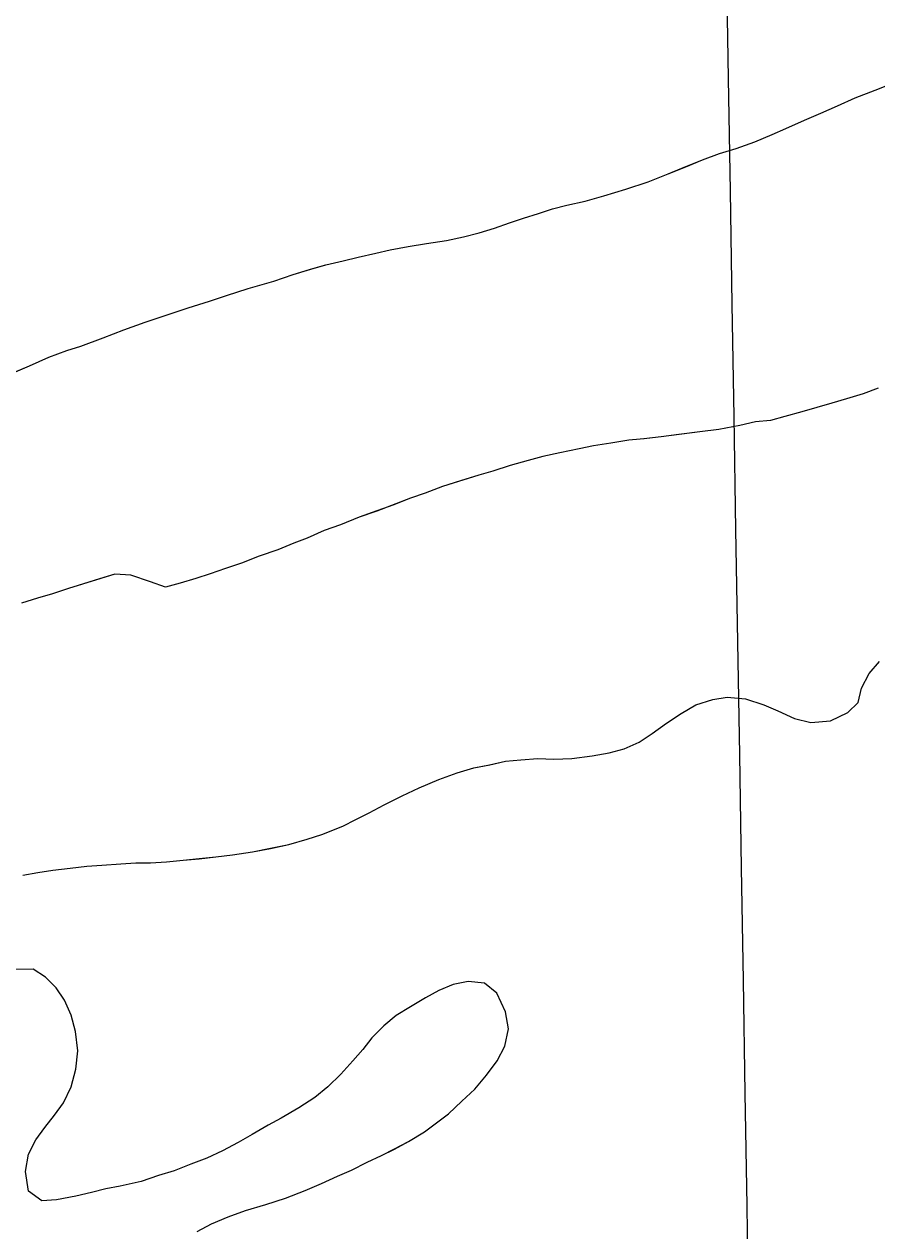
# Model space of a CAD drawing. Extents: x 3855477 to 3893699, y 299188 to 325115.
# Drawn here: x 3875486.5 to 3875665.5, y 306526.3 to 306779.4 of the extents above; entities that cross this region are included whole.
import ezdxf

# ---------------------------------------------------------------- set-up
doc = ezdxf.new("R2010")
doc.units = 0
for name, color, linetype in [('V-GRID-MAJR', 7, 'Continuous'), ('V-TOPO-SHOR', 7, 'Continuous'), ('V-WETL-SWMP', 7, 'Continuous')]:
    doc.layers.add(name, color=color, linetype=linetype)

msp = doc.modelspace()

# ---------------------------------------------------------------- linework, layer by layer
at = {"layer": 'V-GRID-MAJR'}
msp.add_spline([(3875665.17, 304876.37), (3875615.86, 307902.9), (3875517.13, 313962.91), (3875418.41, 320022.92), (3875368.98, 323056.4)], degree=3, dxfattribs=at)
at = {"layer": 'V-TOPO-SHOR'}
for points in [[(3875483.17, 306705.81), (3875487.65, 306707.73), (3875491.69, 306709.49), (3875495.46, 306710.91), (3875498.44, 306711.81), (3875503.09, 306713.56), (3875507.47, 306715.22), (3875511.95, 306716.89), (3875516.5, 306718.38), (3875520.97, 306719.86), (3875525.44, 306721.26), (3875528.95, 306722.42), (3875533.5, 306723.91), (3875538.93, 306725.47), (3875542.97, 306726.88), (3875546.64, 306727.95), (3875549.8, 306728.85), (3875553.47, 306729.74), (3875556.62, 306730.47), (3875560.3, 306731.36), (3875563.36, 306732.01), (3875567.12, 306732.73), (3875570.96, 306733.35), (3875575.15, 306733.97), (3875578.74, 306734.78), (3875581.98, 306735.6), (3875585.22, 306736.59), (3875588.38, 306737.66), (3875591.27, 306738.65), (3875594.42, 306739.65), (3875597.4, 306740.64), (3875600.38, 306741.37), (3875604.23, 306742.26), (3875608.17, 306743.32), (3875612.81, 306744.72), (3875617.46, 306746.29), (3875621.67, 306747.96), (3875625.35, 306749.47), (3875628.86, 306750.88), (3875632.46, 306752.21), (3875635.96, 306753.29), (3875639.82, 306754.7), (3875643.51, 306756.2), (3875646.32, 306757.46), (3875650.27, 306759.22), (3875653.69, 306760.72), (3875657.21, 306762.23), (3875660.89, 306763.91), (3875665.1, 306765.49), (3875669.49, 306767.24)], [(3875665.74, 306703.01), (3875662.58, 306701.84), (3875659.08, 306700.77), (3875656.01, 306699.87), (3875652.86, 306698.97), (3875649.71, 306698.07), (3875646.12, 306697.08), (3875643.14, 306696.26), (3875640, 306695.97), (3875636.67, 306695.16), (3875632.3, 306694.37), (3875628.29, 306693.83), (3875623.92, 306693.29), (3875620.17, 306692.84), (3875616.58, 306692.38), (3875613.44, 306692.09), (3875609.6, 306691.46), (3875606.02, 306690.91), (3875602.96, 306690.27), (3875598.94, 306689.47), (3875595.35, 306688.66), (3875592.29, 306687.84), (3875588.52, 306686.78), (3875584.84, 306685.62), (3875581.95, 306684.8), (3875578.27, 306683.65), (3875574.33, 306682.41), (3875570.64, 306681), (3875567.58, 306679.92), (3875564.07, 306678.58), (3875560.56, 306677.26), (3875556.79, 306675.93), (3875552.93, 306674.34), (3875549.51, 306673.18), (3875545.91, 306671.59), (3875543.1, 306670.51), (3875539.77, 306669.08), (3875535.82, 306667.76), (3875532.14, 306666.34), (3875528.8, 306665.18), (3875525.56, 306664.11)], [(3875525.56, 306664.11), (3875522.58, 306663.12), (3875519.25, 306662.13), (3875516.19, 306661.31), (3875513.07, 306662.41), (3875508.92, 306663.79), (3875505.52, 306664.03), (3875502.37, 306663.04), (3875498.95, 306661.97), (3875495.8, 306660.98), (3875492.47, 306659.9), (3875489.31, 306659), (3875485.98, 306657.93)], [(3875615.59, 306628.78), (3875618.32, 306630.56), (3875621.31, 306632.77), (3875624.39, 306634.8), (3875627.46, 306636.57), (3875631.05, 306637.72), (3875634.01, 306638.19), (3875637.92, 306637.86), (3875641.72, 306636.58), (3875644.66, 306635.31), (3875648.19, 306633.77), (3875651.57, 306632.93), (3875655.75, 306633.28), (3875659.34, 306634.96), (3875661.56, 306637.1), (3875662.22, 306640.13), (3875663.84, 306643.14), (3875665.97, 306645.71)], [(3875486.24, 306600.91), (3875489.38, 306601.46), (3875492.52, 306601.92), (3875496.18, 306602.38), (3875499.67, 306602.76), (3875502.8, 306602.96), (3875506.8, 306603.24), (3875509.94, 306603.44), (3875513.07, 306603.47), (3875516.38, 306603.67), (3875519.86, 306604.05), (3875523.26, 306604.34), (3875526.74, 306604.71), (3875530.23, 306605.17), (3875534.41, 306605.79), (3875538.25, 306606.51), (3875542.09, 306607.3), (3875545.94, 306608.45), (3875549, 306609.44), (3875553.37, 306611.19), (3875556.09, 306612.53), (3875558.9, 306613.96), (3875562.06, 306615.65), (3875565.83, 306617.49), (3875569.43, 306619.16), (3875573.54, 306620.92), (3875577.39, 306622.33), (3875580.89, 306623.4), (3875584.2, 306624.03), (3875587.52, 306624.76), (3875590.74, 306625.05), (3875594.31, 306625.33), (3875597.7, 306625.19), (3875601.44, 306625.38), (3875605.71, 306625.91), (3875609.29, 306626.54), (3875612.43, 306627.36), (3875615.59, 306628.78)], [(3875494.79, 306553.11), (3875496.41, 306556.47), (3875497.35, 306560.19), (3875497.76, 306564.01), (3875497.31, 306568.1), (3875496.42, 306571.51), (3875495, 306574.67), (3875493.22, 306577.22), (3875491, 306579.52), (3875488.42, 306581.13), (3875484.24, 306581.12)], [(3875522.83, 306526.18), (3875525.81, 306527.78), (3875529.31, 306529.2), (3875532.99, 306530.52), (3875537.27, 306531.84), (3875541.38, 306533.16), (3875545.5, 306534.73), (3875548.92, 306536.24), (3875552.25, 306537.74), (3875555.22, 306539), (3875558.47, 306540.68), (3875561.54, 306542.1), (3875564.26, 306543.45), (3875567.16, 306545.04), (3875570.5, 306547.07), (3875573.05, 306548.94), (3875575.6, 306550.81), (3875578.35, 306553.45), (3875581.08, 306556.01), (3875583.57, 306558.93), (3875585.8, 306561.93), (3875587.42, 306565.03), (3875588.18, 306568.67), (3875587.55, 306572.24), (3875585.7, 306576.1), (3875583.13, 306578.23), (3875579.66, 306578.56), (3875576.52, 306577.92), (3875573.54, 306576.66), (3875570.73, 306575.15), (3875567.57, 306573.29), (3875564.58, 306571.43), (3875562.02, 306569.31), (3875559.45, 306566.74), (3875557.58, 306564.34), (3875555.46, 306561.94), (3875552.97, 306559.12), (3875550.23, 306556.47), (3875547.5, 306554.26), (3875544.15, 306552.06), (3875540.46, 306549.95), (3875537.74, 306548.44), (3875534.4, 306546.49), (3875531.42, 306544.81), (3875528.17, 306543.04), (3875524.84, 306541.53), (3875521.51, 306540.29), (3875518.01, 306538.87), (3875514.69, 306537.89), (3875511.1, 306536.65), (3875506.65, 306535.68), (3875503.69, 306535.13), (3875500.63, 306534.31), (3875497.4, 306533.59), (3875493.3, 306532.79), (3875490.25, 306532.58), (3875487.42, 306534.63), (3875486.79, 306538.73), (3875487.47, 306542.37), (3875489, 306545.39), (3875490.87, 306547.96), (3875492.92, 306550.54), (3875494.79, 306553.11)]]:
    msp.add_lwpolyline(points, dxfattribs=at)
at = {"layer": 'V-WETL-SWMP'}
for p, q in [((3875665.1, 306765.49), (3875669.49, 306767.24)), ((3875660.89, 306763.91), (3875665.1, 306765.49)), ((3875653.69, 306760.72), (3875657.21, 306762.23)), ((3875657.21, 306762.23), (3875660.89, 306763.91)), ((3875650.27, 306759.22), (3875653.69, 306760.72)), ((3875643.51, 306756.2), (3875646.32, 306757.46)), ((3875646.32, 306757.46), (3875650.27, 306759.22)), ((3875635.96, 306753.28), (3875639.82, 306754.7)), ((3875639.82, 306754.7), (3875643.51, 306756.2)), ((3875628.86, 306750.88), (3875632.46, 306752.21)), ((3875632.46, 306752.21), (3875635.96, 306753.28)), ((3875621.67, 306747.96), (3875625.35, 306749.46)), ((3875625.35, 306749.46), (3875628.86, 306750.88)), ((3875617.46, 306746.29), (3875621.67, 306747.96)), ((3875608.17, 306743.32), (3875612.81, 306744.72)), ((3875612.81, 306744.72), (3875617.46, 306746.29)), ((3875600.38, 306741.37), (3875604.23, 306742.26)), ((3875604.23, 306742.26), (3875608.17, 306743.32)), ((3875591.27, 306738.65), (3875594.42, 306739.64)), ((3875594.42, 306739.64), (3875597.4, 306740.64)), ((3875597.4, 306740.64), (3875600.38, 306741.37)), ((3875585.22, 306736.58), (3875588.38, 306737.66)), ((3875588.38, 306737.66), (3875591.27, 306738.65)), ((3875575.16, 306733.97), (3875578.74, 306734.78)), ((3875578.74, 306734.78), (3875581.98, 306735.6)), ((3875581.98, 306735.6), (3875585.22, 306736.58)), ((3875560.3, 306731.36), (3875563.36, 306732.01)), ((3875563.36, 306732.01), (3875567.12, 306732.72)), ((3875567.12, 306732.72), (3875570.96, 306733.35)), ((3875570.96, 306733.35), (3875575.16, 306733.97)), ((3875549.8, 306728.85), (3875553.47, 306729.74)), ((3875553.47, 306729.74), (3875556.62, 306730.47)), ((3875556.62, 306730.47), (3875560.3, 306731.36)), ((3875538.93, 306725.47), (3875542.97, 306726.88)), ((3875542.97, 306726.88), (3875546.65, 306727.95)), ((3875546.65, 306727.95), (3875549.8, 306728.85)), ((3875533.51, 306723.91), (3875538.93, 306725.47)), ((3875525.44, 306721.26), (3875528.95, 306722.42)), ((3875528.95, 306722.42), (3875533.51, 306723.91)), ((3875516.5, 306718.37), (3875520.97, 306719.86)), ((3875520.97, 306719.86), (3875525.44, 306721.26)), ((3875507.47, 306715.22), (3875511.95, 306716.89)), ((3875511.95, 306716.89), (3875516.5, 306718.37)), ((3875503.09, 306713.56), (3875507.47, 306715.22)), ((3875495.46, 306710.91), (3875498.44, 306711.81)), ((3875498.44, 306711.81), (3875503.09, 306713.56)), ((3875487.65, 306707.73), (3875491.69, 306709.49)), ((3875491.69, 306709.49), (3875495.46, 306710.91)), ((3875478.7, 306703.88), (3875487.65, 306707.73)), ((3875662.58, 306701.84), (3875659.08, 306700.77)), ((3875665.74, 306703.01), (3875662.58, 306701.84)), ((3875656.01, 306699.87), (3875649.71, 306698.06)), ((3875659.08, 306700.77), (3875656.01, 306699.87)), ((3875646.12, 306697.08), (3875643.14, 306696.26)), ((3875649.71, 306698.06), (3875646.12, 306697.08)), ((3875628.29, 306693.83), (3875620.17, 306692.84)), ((3875632.3, 306694.36), (3875628.29, 306693.83)), ((3875636.67, 306695.16), (3875632.3, 306694.36)), ((3875640, 306695.97), (3875636.67, 306695.16)), ((3875643.14, 306696.26), (3875640, 306695.97)), ((3875609.6, 306691.46), (3875606.02, 306690.91)), ((3875613.44, 306692.09), (3875609.6, 306691.46)), ((3875616.59, 306692.38), (3875613.44, 306692.09)), ((3875620.17, 306692.84), (3875616.59, 306692.38)), ((3875598.94, 306689.47), (3875595.35, 306688.66)), ((3875602.96, 306690.27), (3875598.94, 306689.47)), ((3875606.02, 306690.91), (3875602.96, 306690.27)), ((3875588.52, 306686.78), (3875584.84, 306685.62)), ((3875592.29, 306687.84), (3875588.52, 306686.78)), ((3875595.35, 306688.66), (3875592.29, 306687.84)), ((3875581.95, 306684.8), (3875574.33, 306682.41)), ((3875584.84, 306685.62), (3875581.95, 306684.8)), ((3875574.33, 306682.41), (3875570.64, 306681)), ((3875567.58, 306679.92), (3875560.56, 306677.25)), ((3875570.64, 306681), (3875567.58, 306679.92)), ((3875560.56, 306677.25), (3875556.79, 306675.93)), ((3875552.93, 306674.34), (3875549.51, 306673.18)), ((3875556.79, 306675.93), (3875552.93, 306674.34)), ((3875545.91, 306671.59), (3875543.1, 306670.51)), ((3875549.51, 306673.18), (3875545.91, 306671.59)), ((3875539.76, 306669.08), (3875535.82, 306667.76)), ((3875543.1, 306670.51), (3875539.76, 306669.08)), ((3875532.14, 306666.34), (3875528.8, 306665.18)), ((3875535.82, 306667.76), (3875532.14, 306666.34)), ((3875505.52, 306664.03), (3875495.8, 306660.98)), ((3875508.92, 306663.79), (3875505.52, 306664.03)), ((3875513.07, 306662.41), (3875508.92, 306663.79)), ((3875525.56, 306664.11), (3875522.58, 306663.12)), ((3875528.8, 306665.18), (3875525.56, 306664.11)), ((3875495.8, 306660.98), (3875492.47, 306659.9)), ((3875516.19, 306661.31), (3875513.07, 306662.41)), ((3875519.25, 306662.13), (3875516.19, 306661.31)), ((3875522.58, 306663.12), (3875519.25, 306662.13)), ((3875489.31, 306659), (3875485.98, 306657.93)), ((3875492.47, 306659.9), (3875489.31, 306659)), ((3875663.84, 306643.14), (3875665.97, 306645.71)), ((3875662.22, 306640.13), (3875663.84, 306643.14)), ((3875631.05, 306637.72), (3875634.01, 306638.19)), ((3875634.01, 306638.19), (3875637.92, 306637.86)), ((3875661.56, 306637.09), (3875662.22, 306640.13)), ((3875624.39, 306634.8), (3875627.46, 306636.57)), ((3875627.46, 306636.57), (3875631.05, 306637.72)), ((3875637.92, 306637.86), (3875641.72, 306636.58)), ((3875641.72, 306636.58), (3875644.66, 306635.31)), ((3875659.34, 306634.96), (3875661.56, 306637.09)), ((3875621.31, 306632.77), (3875624.39, 306634.8)), ((3875644.66, 306635.31), (3875648.19, 306633.77)), ((3875648.19, 306633.77), (3875651.57, 306632.92)), ((3875651.57, 306632.92), (3875655.75, 306633.28)), ((3875655.75, 306633.28), (3875659.34, 306634.96)), ((3875615.59, 306628.78), (3875618.32, 306630.56)), ((3875618.32, 306630.56), (3875621.31, 306632.77)), ((3875612.43, 306627.36), (3875615.59, 306628.78)), ((3875601.44, 306625.38), (3875605.71, 306625.91)), ((3875605.71, 306625.91), (3875609.29, 306626.54)), ((3875609.29, 306626.54), (3875612.43, 306627.36)), ((3875577.39, 306622.33), (3875580.89, 306623.4)), ((3875580.89, 306623.4), (3875584.21, 306624.03)), ((3875584.21, 306624.03), (3875587.52, 306624.76)), ((3875587.52, 306624.76), (3875590.74, 306625.05)), ((3875590.74, 306625.05), (3875594.31, 306625.33)), ((3875594.31, 306625.33), (3875597.7, 306625.19)), ((3875597.7, 306625.19), (3875601.44, 306625.38)), ((3875569.43, 306619.17), (3875573.54, 306620.92)), ((3875573.54, 306620.92), (3875577.39, 306622.33)), ((3875565.83, 306617.49), (3875569.43, 306619.17)), ((3875558.9, 306613.96), (3875562.06, 306615.64)), ((3875562.06, 306615.64), (3875565.83, 306617.49)), ((3875556.09, 306612.53), (3875558.9, 306613.96)), ((3875549, 306609.44), (3875553.37, 306611.19)), ((3875553.37, 306611.19), (3875556.09, 306612.53)), ((3875542.09, 306607.3), (3875545.94, 306608.45)), ((3875545.94, 306608.45), (3875549, 306609.44)), ((3875530.23, 306605.17), (3875534.41, 306605.79)), ((3875534.41, 306605.79), (3875538.25, 306606.5)), ((3875538.25, 306606.5), (3875542.09, 306607.3)), ((3875496.18, 306602.38), (3875499.67, 306602.75)), ((3875499.67, 306602.75), (3875502.8, 306602.96)), ((3875502.8, 306602.96), (3875506.81, 306603.24)), ((3875506.81, 306603.24), (3875509.94, 306603.44)), ((3875509.94, 306603.44), (3875513.07, 306603.47)), ((3875513.07, 306603.47), (3875516.38, 306603.67)), ((3875516.38, 306603.67), (3875519.86, 306604.05)), ((3875519.86, 306604.05), (3875523.26, 306604.33)), ((3875523.26, 306604.33), (3875526.74, 306604.71)), ((3875526.74, 306604.71), (3875530.23, 306605.17)), ((3875486.25, 306600.9), (3875489.39, 306601.46)), ((3875489.39, 306601.46), (3875492.52, 306601.92)), ((3875492.52, 306601.92), (3875496.18, 306602.38)), ((3875488.42, 306581.13), (3875484.24, 306581.12)), ((3875491, 306579.52), (3875488.42, 306581.13)), ((3875493.22, 306577.22), (3875491, 306579.52)), ((3875576.52, 306577.92), (3875573.54, 306576.66)), ((3875579.66, 306578.56), (3875576.52, 306577.92)), ((3875583.13, 306578.23), (3875579.66, 306578.56)), ((3875585.7, 306576.1), (3875583.13, 306578.23)), ((3875495, 306574.67), (3875493.22, 306577.22)), ((3875570.73, 306575.15), (3875567.57, 306573.29)), ((3875573.54, 306576.66), (3875570.73, 306575.15)), ((3875587.55, 306572.24), (3875585.7, 306576.1)), ((3875496.42, 306571.51), (3875495, 306574.67)), ((3875567.57, 306573.29), (3875564.58, 306571.43)), ((3875497.31, 306568.1), (3875496.42, 306571.51)), ((3875564.58, 306571.43), (3875562.02, 306569.31)), ((3875588.18, 306568.67), (3875587.55, 306572.24)), ((3875497.76, 306564.01), (3875497.31, 306568.1)), ((3875562.02, 306569.31), (3875559.45, 306566.74)), ((3875587.42, 306565.03), (3875588.18, 306568.67)), ((3875559.45, 306566.74), (3875557.59, 306564.34)), ((3875585.8, 306561.93), (3875587.42, 306565.03)), ((3875497.35, 306560.19), (3875497.76, 306564.01)), ((3875557.59, 306564.34), (3875555.46, 306561.94)), ((3875496.41, 306556.47), (3875497.35, 306560.19)), ((3875555.46, 306561.94), (3875552.97, 306559.12)), ((3875583.57, 306558.92), (3875585.8, 306561.93)), ((3875552.97, 306559.12), (3875550.23, 306556.47)), ((3875581.09, 306556.01), (3875583.57, 306558.92)), ((3875494.79, 306553.11), (3875496.41, 306556.47)), ((3875550.23, 306556.47), (3875547.5, 306554.26)), ((3875578.35, 306553.45), (3875581.09, 306556.01)), ((3875492.92, 306550.53), (3875494.79, 306553.11)), ((3875544.15, 306552.06), (3875540.46, 306549.95)), ((3875547.5, 306554.26), (3875544.15, 306552.06)), ((3875575.6, 306550.81), (3875578.35, 306553.45)), ((3875490.87, 306547.96), (3875492.92, 306550.53)), ((3875540.46, 306549.95), (3875537.74, 306548.43)), ((3875570.5, 306547.07), (3875575.6, 306550.81)), ((3875489, 306545.39), (3875490.87, 306547.96)), ((3875537.74, 306548.43), (3875534.4, 306546.49)), ((3875567.16, 306545.04), (3875570.5, 306547.07)), ((3875487.47, 306542.37), (3875489, 306545.39)), ((3875531.42, 306544.81), (3875528.17, 306543.04)), ((3875534.4, 306546.49), (3875531.42, 306544.81)), ((3875564.26, 306543.44), (3875567.16, 306545.04)), ((3875486.8, 306538.73), (3875487.47, 306542.37)), ((3875528.17, 306543.04), (3875524.84, 306541.53)), ((3875558.47, 306540.68), (3875561.54, 306542.1)), ((3875561.54, 306542.1), (3875564.26, 306543.44)), ((3875521.51, 306540.29), (3875518.01, 306538.87)), ((3875524.84, 306541.53), (3875521.51, 306540.29)), ((3875555.22, 306539), (3875558.47, 306540.68)), ((3875487.42, 306534.63), (3875486.8, 306538.73)), ((3875514.69, 306537.89), (3875511.1, 306536.65)), ((3875518.01, 306538.87), (3875514.69, 306537.89)), ((3875548.92, 306536.24), (3875552.25, 306537.74)), ((3875552.25, 306537.74), (3875555.22, 306539)), ((3875490.25, 306532.58), (3875487.42, 306534.63)), ((3875500.63, 306534.31), (3875497.4, 306533.59)), ((3875503.69, 306535.13), (3875500.63, 306534.31)), ((3875506.65, 306535.68), (3875503.69, 306535.13)), ((3875511.1, 306536.65), (3875506.65, 306535.68)), ((3875541.38, 306533.16), (3875545.5, 306534.73)), ((3875545.5, 306534.73), (3875548.92, 306536.24)), ((3875493.3, 306532.79), (3875490.25, 306532.58)), ((3875497.4, 306533.59), (3875493.3, 306532.79)), ((3875532.99, 306530.52), (3875537.27, 306531.84)), ((3875537.27, 306531.84), (3875541.38, 306533.16)), ((3875529.31, 306529.2), (3875532.99, 306530.52)), ((3875522.83, 306526.18), (3875525.81, 306527.78)), ((3875525.81, 306527.78), (3875529.31, 306529.2))]:
    msp.add_line(p, q, dxfattribs=at)

doc.saveas('drawing.dxf')
